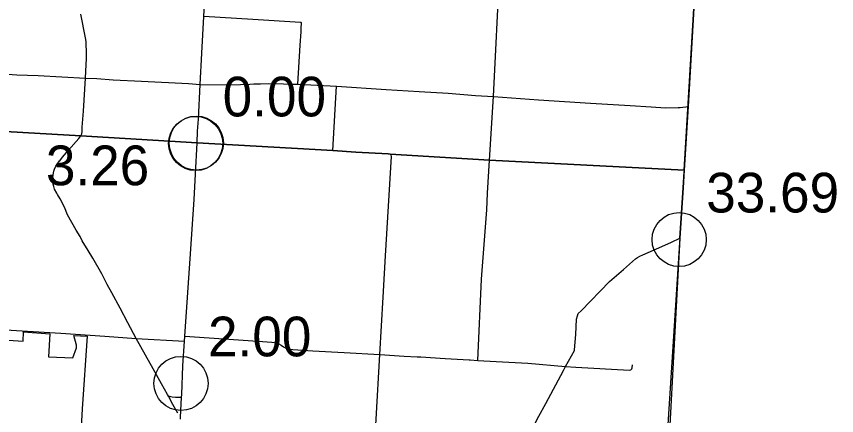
# Model space of a CAD drawing. Extents: x 1729596 to 1934326, y 644115 to 911751.
# Drawn here: x 1876781 to 1899503, y 767651 to 778712 of the extents above; entities that cross this region are included whole.
import ezdxf

# ---------------------------------------------------------------- set-up
doc = ezdxf.new("R2010")
doc.units = 0
for name, color, linetype in [('Default', 7, 'Continuous'), ('GM_X_Adjacent_County', 7, 'Continuous'), ('GM_X_City_Street', 7, 'Continuous'), ('GM_X_Corporation', 7, 'Continuous'), ('GM_X_County', 7, 'Continuous'), ('GM_X_County_Road', 7, 'Continuous'), ('GM_X_State_Route', 7, 'Continuous'), ('GM_X_Township_Road', 7, 'Continuous'), ('GM_X_US_Route', 7, 'Continuous')]:
    doc.layers.add(name, color=color, linetype=linetype)

msp = doc.modelspace()

# ---------------------------------------------------------------- linework, layer by layer
at = {"layer": 'Default'}
for centre in [(1881746, 775190), (1881746, 775190), (1881767, 775201), (1895142, 772529), (1881340, 768543)]:
    msp.add_circle(centre, 750, dxfattribs=at)
at = {"layer": 'GM_X_Adjacent_County'}
for q in [(1895925, 785099), (1894201, 757542)]:
    msp.add_line((1895282, 774451), q, dxfattribs=at)
at = {"layer": 'GM_X_City_Street'}
for points in [[(1887983, 769275), (1888660, 769237), (1889321, 769195), (1889352, 769194)], [(1880965, 768240), (1880803, 768527), (1880524, 769028)], [(1881358, 768155), (1881273, 768153), (1881192, 768152), (1881100, 768161), (1881056, 768171), (1880992, 768193), (1880965, 768240)], [(1881257, 767721), (1881117, 767963), (1880992, 768193)]]:
    msp.add_lwpolyline(points, dxfattribs=at)
at = {"layer": 'GM_X_Corporation'}
msp.add_lwpolyline([(1876273, 769759), (1876966, 769711), (1876978, 769975), (1877705, 769919), (1877667, 769284), (1878347, 769249), (1878442, 769529), (1878442, 769603), (1878372, 769872), (1878741, 769851), (1878604, 767840), (1878567, 767165)], dxfattribs=at)
at = {"layer": 'GM_X_County'}
for points in [[(1895557, 779101), (1895391, 776219), (1895282, 774451), (1889887, 774731), (1887135, 774898), (1887084, 774902), (1886187, 774949), (1885545, 774992), (1881788, 775208), (1878568, 775400), (1872453, 775754), (1872401, 775756), (1868321, 776001), (1865938, 776163), (1864331, 776270), (1860837, 776510)], [(1872453, 775754), (1878568, 775400), (1881788, 775208), (1885545, 774992), (1886187, 774949), (1887084, 774902), (1887135, 774898), (1889887, 774731), (1895282, 774451), (1895251, 773958), (1895161, 772565), (1894704, 764108), (1894692, 764059), (1894658, 763478), (1894436, 760788), (1894418, 760567), (1894359, 759837), (1894293, 759014), (1894201, 757542), (1893595, 747153), (1893596, 747130), (1893480, 745419)]]:
    msp.add_lwpolyline(points, dxfattribs=at)
at = {"layer": 'GM_X_County_Road'}
for points in [[(1895289, 774451), (1895396, 776220), (1895437, 776878), (1895549, 778840), (1895565, 779105), (1895662, 780753), (1895692, 781225), (1895695, 781277), (1895727, 781798), (1895781, 782638), (1895891, 784421), (1895958, 785443)], [(1878568, 775400), (1878590, 775455), (1878599, 775524), (1878604, 775641), (1878633, 775979), (1878640, 776088), (1878691, 776999), (1878702, 777191), (1878720, 777542), (1878720, 777749), (1878716, 777928), (1878712, 778020), (1878692, 778117), (1878562, 778774)], [(1872927, 777320), (1872944, 777337), (1872954, 777344), (1872965, 777349), (1872976, 777353), (1872988, 777355), (1873000, 777356), (1873120, 777346), (1873673, 777303), (1874061, 777272), (1874867, 777216), (1876402, 777119), (1876790, 777089), (1877384, 777075), (1878691, 776999)], [(1878691, 776999), (1879006, 776989), (1879466, 776957), (1880249, 776920), (1881551, 776850), (1881869, 776825), (1882663, 776820), (1882987, 776825), (1883250, 776836), (1883358, 776844), (1883547, 776847), (1883777, 776854), (1884182, 776846), (1884360, 776836), (1884578, 776836), (1885651, 776777), (1887029, 776688), (1887936, 776629), (1888738, 776581), (1889498, 776517), (1890002, 776489), (1891247, 776403), (1892686, 776307), (1893785, 776247), (1894370, 776208), (1894763, 776177), (1895111, 776185), (1895167, 776190), (1895396, 776220)], [(1877981, 774714), (1878060, 774816), (1878220, 775002), (1878511, 775331), (1878568, 775400)], [(1877921, 773779), (1877901, 773814), (1877840, 773926), (1877816, 773995), (1877801, 774065), (1877793, 774173), (1877794, 774241), (1877797, 774321), (1877815, 774426), (1877833, 774475), (1877871, 774560), (1877907, 774619), (1877979, 774712), (1877981, 774714)], [(1889563, 769182), (1889670, 771431), (1889810, 773356), (1889833, 773816), (1889887, 774731)], [(1880524, 769028), (1880485, 769099), (1880102, 769791), (1879867, 770218), (1879651, 770626), (1879421, 771051), (1879298, 771280), (1879143, 771576), (1878895, 772013), (1878772, 772223), (1878606, 772498), (1878548, 772612), (1878439, 772792), (1878199, 773215), (1878114, 773424), (1877990, 773660), (1877921, 773779)], [(1873917, 770187), (1874033, 770181), (1874289, 770163), (1875395, 770092), (1876479, 770026), (1878012, 769931), (1879230, 769852), (1880102, 769791), (1881439, 769711)], [(1881448, 769853), (1883203, 769730), (1883859, 769688), (1883924, 769681), (1883992, 769665), (1884051, 769641), (1884115, 769602), (1884185, 769557), (1884242, 769522), (1884300, 769500), (1884348, 769491), (1884437, 769479), (1884992, 769446), (1885863, 769399), (1886850, 769340), (1887525, 769301), (1887885, 769281), (1887983, 769275)], [(1889352, 769194), (1889563, 769182), (1890076, 769149), (1890951, 769104), (1891995, 769008)]]:
    msp.add_lwpolyline(points, dxfattribs=at)
at = {"layer": 'GM_X_State_Route'}
for points in [[(1881788, 775208), (1881798, 775531), (1881825, 775865), (1881869, 776825), (1881921, 777694), (1881972, 778710), (1882105, 781091), (1882171, 782101), (1882295, 784185), (1882344, 785085), (1882365, 785373), (1882388, 785663), (1882412, 786305), (1882436, 786610), (1882462, 787116), (1882488, 787572)], [(1881361, 768238), (1881396, 769033), (1881439, 769711), (1881448, 769853), (1881608, 772129), (1881703, 773638), (1881747, 774343), (1881788, 775208)], [(1881324, 767554), (1881328, 767607), (1881358, 768155), (1881361, 768238)]]:
    msp.add_lwpolyline(points, dxfattribs=at)
at = {"layer": 'GM_X_Township_Road'}
for points in [[(1889887, 774731), (1890002, 776489), (1890176, 780026), (1890259, 781603), (1890338, 783022), (1890423, 784415), (1890516, 786023), (1890561, 786967), (1890617, 787839), (1890646, 788418)], [(1884666, 778287), (1884672, 778396), (1884683, 778518), (1884681, 778531), (1884671, 778543), (1884647, 778546), (1883334, 778630), (1881972, 778710)], [(1884578, 776836), (1884646, 777916), (1884666, 778287)], [(1885545, 774992), (1885651, 776777)], [(1887133, 774899), (1887084, 774902), (1886187, 774949), (1885545, 774992), (1881788, 775208)], [(1881788, 775208), (1885545, 774992), (1886187, 774949), (1887084, 774902), (1887135, 774898)], [(1886705, 766792), (1886750, 767555), (1886850, 769340), (1886945, 770931), (1886981, 771591), (1887010, 772079), (1887174, 774834), (1887165, 774869), (1887135, 774898), (1887133, 774899)], [(1895161, 772565), (1895251, 773958), (1895276, 774414)], [(1891995, 769008), (1892275, 768992), (1892275, 768992)], [(1892275, 768992), (1893769, 768908), (1893803, 768918), (1893829, 768948), (1893843, 768974), (1893849, 769057)]]:
    msp.add_lwpolyline(points, dxfattribs=at)
at = {"layer": 'GM_X_US_Route'}
msp.add_lwpolyline([(1890752, 766679), (1891033, 767215), (1891258, 767633), (1891448, 767988), (1891939, 768900), (1891995, 769008), (1892238, 769458), (1892242, 769476), (1892275, 769894), (1892301, 770323), (1892323, 770411), (1892348, 770477), (1892426, 770551), (1893210, 771367), (1893603, 771698), (1893929, 771992), (1893990, 772034), (1894050, 772066), (1894135, 772102), (1894659, 772333), (1894933, 772460), (1895161, 772565)], dxfattribs=at)

# ---------------------------------------------------------------- texts
at = {"layer": 'Default'}
for s, p in [('0.00', (1882496, 775940)), ('3.26', (1877598, 774034)), ('33.69', (1895892, 773279)), ('2.00', (1882090, 769293))]:
    msp.add_text(s, height=1100, dxfattribs=at).set_placement(p)

doc.saveas('drawing.dxf')
